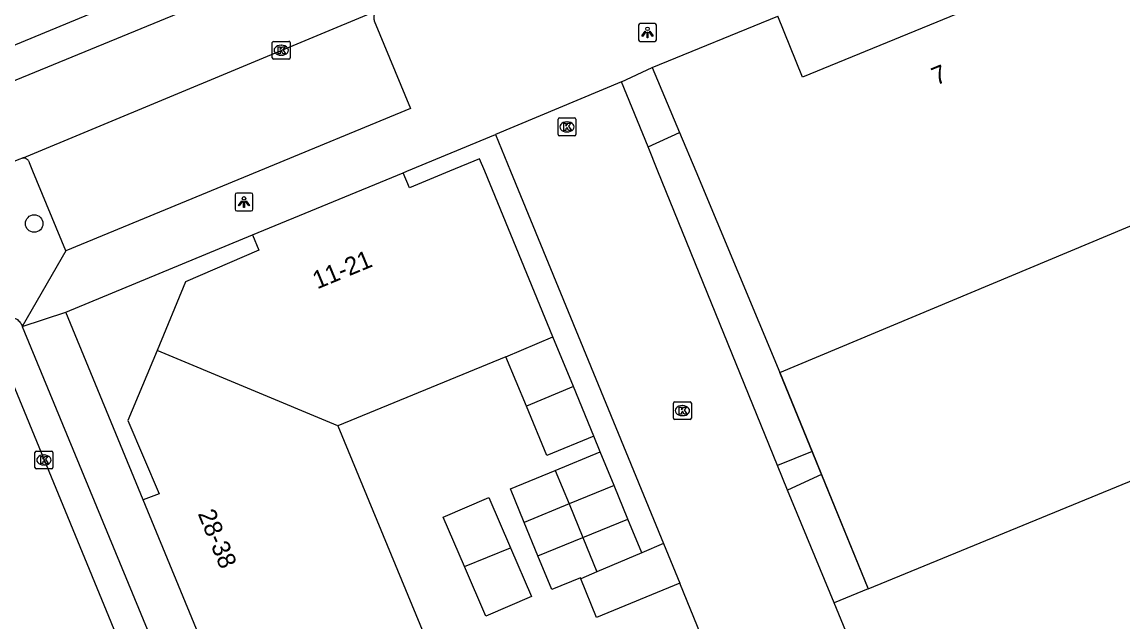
# Model space of a CAD drawing. Extents: x 160379 to 161131, y 383940 to 384849.
# Drawn here: x 161010.2 to 161071.7, y 384224.8 to 384258.3 of the extents above; entities that cross this region are included whole.
import ezdxf

# ---------------------------------------------------------------- set-up
doc = ezdxf.new("R2010")
doc.units = 0
for name, color, linetype in [('IMGEO_Boom', 7, 'Continuous'), ('IMGEO_Groenvoorziening', 7, 'Continuous'), ('IMGEO_Hek', 7, 'Continuous'), ('IMGEO_Kolk', 7, 'Continuous'), ('IMGEO_Lichtpunt', 7, 'Continuous'), ('IMGEO_Pand', 7, 'Continuous'), ('IMGEO_Pand_nummerreeks', 7, 'Continuous'), ('IMGEO_Rijbaan_lokaal_open', 7, 'Continuous'), ('IMGEO_Voetpad_open', 7, 'Continuous')]:
    doc.layers.add(name, color=color, linetype=linetype)

msp = doc.modelspace()

# ---------------------------------------------------------------- linework, layer by layer
at = {"layer": 'IMGEO_Boom'}
msp.add_circle((161010.874, 384247.073), 0.489, dxfattribs=at)
at = {"layer": 'IMGEO_Groenvoorziening'}
for points in [[(161045.174, 384251.358), (161046.935, 384252.153)], [(161052.543, 384238.746), (161054.343, 384234.339)], [(161042.503, 384234.316), (161042.143, 384235.189)], [(161054.866, 384233.057), (161057.474, 384226.671)]]:
    msp.add_lwpolyline(points, dxfattribs=at)
at = {"layer": 'IMGEO_Hek'}
msp.add_lwpolyline([(161057.47, 384226.682), (161052.543, 384238.746)], dxfattribs=at)
at = {"layer": 'IMGEO_Kolk'}
for p, q in [((161024.178, 384256.327), (161024.178, 384257.179)), ((161024.253, 384257.253), (161025.105, 384257.253)), ((161024.666, 384257.033), (161024.691, 384257.033)), ((161025.179, 384257.179), (161025.179, 384256.327)), ((161025.105, 384256.253), (161024.253, 384256.253)), ((161024.689, 384256.473), (161024.664, 384256.473)), ((161040.143, 384252.047), (161040.143, 384252.899)), ((161040.218, 384252.973), (161041.07, 384252.973)), ((161040.631, 384252.753), (161040.656, 384252.753)), ((161041.144, 384252.899), (161041.144, 384252.047)), ((161041.07, 384251.973), (161040.218, 384251.973)), ((161040.654, 384252.193), (161040.629, 384252.193)), ((161046.592, 384236.196), (161046.592, 384237.048)), ((161046.667, 384237.122), (161047.519, 384237.122)), ((161047.593, 384237.048), (161047.593, 384236.196)), ((161047.08, 384236.902), (161047.105, 384236.902)), ((161047.519, 384236.122), (161046.667, 384236.122)), ((161047.103, 384236.342), (161047.078, 384236.342)), ((161010.916, 384233.44), (161010.916, 384234.292)), ((161010.991, 384234.366), (161011.843, 384234.366)), ((161011.404, 384234.146), (161011.429, 384234.146)), ((161011.917, 384234.292), (161011.917, 384233.44)), ((161011.843, 384233.366), (161010.991, 384233.366)), ((161011.427, 384233.586), (161011.402, 384233.586))]:
    msp.add_line(p, q, dxfattribs=at)
for points in [[(161024.178, 384256.327), (161024.178, 384257.179)], [(161024.253, 384257.253), (161025.105, 384257.253)], [(161024.499, 384256.953), (161024.622, 384256.953), (161024.622, 384256.802), (161024.752, 384256.953), (161024.916, 384256.953), (161024.77, 384256.802), (161024.923, 384256.553), (161024.771, 384256.553), (161024.686, 384256.717), (161024.622, 384256.65), (161024.622, 384256.553), (161024.499, 384256.553), (161024.499, 384256.953)], [(161025.179, 384257.179), (161025.179, 384256.327)], [(161025.105, 384256.253), (161024.253, 384256.253)], [(161040.143, 384252.047), (161040.143, 384252.899)], [(161040.218, 384252.973), (161041.07, 384252.973)], [(161040.464, 384252.673), (161040.587, 384252.673), (161040.587, 384252.522), (161040.717, 384252.673), (161040.881, 384252.673), (161040.735, 384252.522), (161040.888, 384252.273), (161040.736, 384252.273), (161040.651, 384252.437), (161040.587, 384252.37), (161040.587, 384252.273), (161040.464, 384252.273), (161040.464, 384252.673)], [(161041.144, 384252.899), (161041.144, 384252.047)], [(161041.07, 384251.973), (161040.218, 384251.973)], [(161046.592, 384236.196), (161046.592, 384237.048)], [(161046.667, 384237.122), (161047.519, 384237.122)], [(161047.593, 384237.048), (161047.593, 384236.196)], [(161046.913, 384236.822), (161047.036, 384236.822), (161047.036, 384236.671), (161047.166, 384236.822), (161047.33, 384236.822), (161047.184, 384236.671), (161047.337, 384236.422), (161047.185, 384236.422), (161047.1, 384236.586), (161047.036, 384236.519), (161047.036, 384236.422), (161046.913, 384236.422), (161046.913, 384236.822)], [(161047.519, 384236.122), (161046.667, 384236.122)], [(161010.916, 384233.44), (161010.916, 384234.292)], [(161010.991, 384234.366), (161011.843, 384234.366)], [(161011.237, 384234.066), (161011.36, 384234.066), (161011.36, 384233.915), (161011.49, 384234.066), (161011.654, 384234.066), (161011.508, 384233.915), (161011.661, 384233.666), (161011.509, 384233.666), (161011.424, 384233.83), (161011.36, 384233.763), (161011.36, 384233.666), (161011.237, 384233.666), (161011.237, 384234.066)], [(161011.917, 384234.292), (161011.917, 384233.44)], [(161011.843, 384233.366), (161010.991, 384233.366)]]:
    msp.add_lwpolyline(points, dxfattribs=at)
for centre, start, end in [((161024.255, 384257.177), 91.55205, 178.44795), ((161024.255, 384257.177), 91.55205, 178.44795), ((161025.103, 384257.177), 1.55205, 88.44795), ((161025.103, 384257.177), 1.55205, 88.44795), ((161024.255, 384256.329), 181.55205, 268.44795), ((161024.255, 384256.329), 181.55205, 268.44795), ((161025.103, 384256.329), 271.55205, 358.44795), ((161025.103, 384256.329), 271.55205, 358.44795), ((161040.22, 384252.897), 91.55205, 178.44795), ((161040.22, 384252.897), 91.55205, 178.44795), ((161041.068, 384252.897), 1.55205, 88.44795), ((161041.068, 384252.897), 1.55205, 88.44795), ((161040.22, 384252.049), 181.55205, 268.44795), ((161040.22, 384252.049), 181.55205, 268.44795), ((161041.068, 384252.049), 271.55205, 358.44795), ((161041.068, 384252.049), 271.55205, 358.44795), ((161046.669, 384237.046), 91.55205, 178.44795), ((161046.669, 384237.046), 91.55205, 178.44795), ((161047.517, 384237.046), 1.55205, 88.44795), ((161047.517, 384237.046), 1.55205, 88.44795), ((161046.669, 384236.198), 181.55205, 268.44795), ((161046.669, 384236.198), 181.55205, 268.44795), ((161047.517, 384236.198), 271.55205, 358.44795), ((161047.517, 384236.198), 271.55205, 358.44795), ((161010.993, 384234.29), 91.55205, 178.44795), ((161010.993, 384234.29), 91.55205, 178.44795), ((161011.841, 384234.29), 1.55205, 88.44795), ((161011.841, 384234.29), 1.55205, 88.44795), ((161010.993, 384233.442), 181.55205, 268.44795), ((161010.993, 384233.442), 181.55205, 268.44795), ((161011.841, 384233.442), 271.55205, 358.44795), ((161011.841, 384233.442), 271.55205, 358.44795)]:
    msp.add_arc(centre, 0.0765, start, end, dxfattribs=at)
for centre, major_axis, ratio, start_param, end_param in [((161024.665, 384256.753), (-0.387, 0.002), 0.722429, 4.712389, 7.853982), ((161024.69, 384256.753), (-0.39, 0.002), 0.717154, 1.570796, 4.712389), ((161040.63, 384252.473), (-0.387, 0.002), 0.722429, 4.712389, 7.853982), ((161040.655, 384252.473), (-0.39, 0.002), 0.717154, 1.570796, 4.712389), ((161047.079, 384236.622), (-0.387, 0.002), 0.722429, 4.712389, 7.853982), ((161047.104, 384236.622), (-0.39, 0.002), 0.717154, 1.570796, 4.712389), ((161011.403, 384233.866), (-0.387, 0.002), 0.722429, 4.712389, 7.853982), ((161011.428, 384233.866), (-0.39, 0.002), 0.717154, 1.570796, 4.712389)]:
    msp.add_ellipse(centre, major_axis=major_axis, ratio=ratio, start_param=start_param, end_param=end_param, dxfattribs=at)
at = {"layer": 'IMGEO_Lichtpunt'}
for p, q in [((161044.642, 384258.152), (161044.642, 384257.345)), ((161044.642, 384258.152), (161044.642, 384257.345)), ((161045.544, 384258.247), (161044.736, 384258.247)), ((161045.544, 384258.247), (161044.736, 384258.247)), ((161045.638, 384257.345), (161045.638, 384258.152)), ((161045.638, 384257.345), (161045.638, 384258.152)), ((161044.736, 384257.251), (161045.544, 384257.251)), ((161044.736, 384257.251), (161045.544, 384257.251)), ((161022.1, 384248.684), (161022.1, 384247.877)), ((161022.1, 384248.684), (161022.1, 384247.877)), ((161023.002, 384248.779), (161022.194, 384248.779)), ((161023.002, 384248.779), (161022.194, 384248.779)), ((161023.096, 384247.877), (161023.096, 384248.684)), ((161023.096, 384247.877), (161023.096, 384248.684)), ((161022.194, 384247.783), (161023.002, 384247.783)), ((161022.194, 384247.783), (161023.002, 384247.783))]:
    msp.add_line(p, q, dxfattribs=at)
for points in [[(161045.016, 384257.816), (161045.055, 384257.788), (161044.867, 384257.526), (161044.829, 384257.553), (161045.016, 384257.816)], [(161045.118, 384257.768), (161045.165, 384257.768), (161045.165, 384257.446), (161045.118, 384257.446), (161045.118, 384257.768)], [(161045.228, 384257.788), (161045.266, 384257.815), (161045.453, 384257.553), (161045.414, 384257.525), (161045.228, 384257.788)], [(161022.474, 384248.348), (161022.513, 384248.32), (161022.325, 384248.058), (161022.287, 384248.085), (161022.474, 384248.348)], [(161022.576, 384248.3), (161022.623, 384248.3), (161022.623, 384247.978), (161022.576, 384247.978), (161022.576, 384248.3)], [(161022.686, 384248.32), (161022.724, 384248.347), (161022.911, 384248.085), (161022.872, 384248.057), (161022.686, 384248.32)]]:
    msp.add_lwpolyline(points, dxfattribs=at)
for centre in [(161045.141, 384257.95), (161022.599, 384248.482)]:
    msp.add_circle(centre, 0.0994, dxfattribs=at)
for centre, start, end in [((161044.736, 384258.152), 90, 180), ((161044.736, 384258.152), 90, 180), ((161045.544, 384258.152), 0, 90), ((161045.544, 384258.152), 0, 90), ((161044.736, 384257.345), 180, 270), ((161044.736, 384257.345), 180, 270), ((161045.544, 384257.345), 270, 0), ((161045.544, 384257.345), 270, 360), ((161022.194, 384248.684), 90, 180), ((161022.194, 384248.684), 90, 180), ((161023.002, 384248.684), 0, 90), ((161023.002, 384248.684), 0, 90), ((161022.194, 384247.877), 180, 270), ((161022.194, 384247.877), 180, 270), ((161023.002, 384247.877), 270, 0), ((161023.002, 384247.877), 270, 360)]:
    msp.add_arc(centre, 0.0946, start, end, dxfattribs=at)
at = {"layer": 'IMGEO_Pand'}
for points in [[(161065.409, 384263.914), (161066.768, 384260.583), (161053.802, 384255.26), (161052.424, 384258.656)], [(161045.41, 384255.798), (161052.424, 384258.656)], [(161052.543, 384238.746), (161076.199, 384248.638), (161075.626, 384250), (161073.438, 384255.204), (161076.73, 384256.587), (161076.649, 384256.781)], [(161045.41, 384255.798), (161046.935, 384252.153)], [(161046.935, 384252.153), (161047.835, 384250), (161052.543, 384238.746)], [(161039.857, 384240.748), (161036.05, 384250), (161035.764, 384250.694), (161034.085, 384250), (161031.844, 384249.074), (161031.496, 384249.915)], [(161023.076, 384246.435), (161031.496, 384249.915)], [(161023.076, 384246.435), (161023.424, 384245.595), (161019.333, 384243.815), (161017.738, 384239.986)], [(161037.236, 384239.637), (161039.857, 384240.748)], [(161041, 384237.968), (161039.857, 384240.748)], [(161017.738, 384239.986), (161016.11, 384236.078), (161017.864, 384231.976), (161016.957, 384231.647)], [(161027.847, 384235.775), (161017.738, 384239.986)], [(161037.236, 384239.637), (161027.847, 384235.775)], [(161038.373, 384236.873), (161037.236, 384239.637)], [(161057.474, 384226.671), (161086.261, 384238.484)], [(161041, 384237.968), (161038.373, 384236.873)], [(161042.143, 384235.189), (161041, 384237.968)], [(161042.143, 384235.189), (161039.51, 384234.109), (161038.373, 384236.873)], [(161027.847, 384235.775), (161032.783, 384223.835)], [(161039.991, 384233.286), (161042.503, 384234.316)], [(161043.274, 384232.44), (161042.503, 384234.316)], [(161038.251, 384230.38), (161037.479, 384232.255), (161039.991, 384233.286)], [(161039.991, 384233.286), (161040.761, 384231.409)], [(161043.274, 384232.44), (161040.761, 384231.409)], [(161044.046, 384230.565), (161043.274, 384232.44)], [(161020.418, 384223.235), (161016.957, 384231.647)], [(161034.919, 384227.908), (161033.73, 384230.669), (161036.278, 384231.767), (161037.487, 384228.961)], [(161040.761, 384231.409), (161038.251, 384230.38)], [(161040.761, 384231.409), (161041.53, 384229.533)], [(161039.022, 384228.504), (161038.251, 384230.38)], [(161041.53, 384229.533), (161044.046, 384230.565)], [(161044.818, 384228.688), (161044.046, 384230.565)], [(161039.022, 384228.504), (161041.53, 384229.533)], [(161041.53, 384229.533), (161042.316, 384227.619)], [(161046.046, 384229.192), (161044.818, 384228.688)], [(161046.046, 384229.192), (161046.949, 384226.979)], [(161037.487, 384228.961), (161038.657, 384226.245), (161036.109, 384225.147), (161034.919, 384227.908)], [(161034.919, 384227.908), (161037.487, 384228.961)], [(161041.413, 384227.233), (161041.392, 384227.283), (161039.794, 384226.628), (161039.022, 384228.504)], [(161044.818, 384228.688), (161042.316, 384227.619)], [(161042.316, 384227.619), (161041.413, 384227.233)], [(161046.949, 384226.979), (161042.301, 384225.073), (161041.413, 384227.233)], [(161057.474, 384226.671), (161055.573, 384225.891)], [(161064.484, 384206.503), (161060.482, 384213.957), (161055.573, 384225.891)]]:
    msp.add_lwpolyline(points, dxfattribs=at)
at = {"layer": 'IMGEO_Rijbaan_lokaal_open'}
for points in [[(160994.1, 384248.648), (161042.696, 384268.598), (161061.71, 384276.448), (161081.096, 384284.415)], [(161010.215, 384250.736), (161030.13, 384259.021)], [(161043.694, 384254.998), (161036.643, 384252.042)], [(161045.174, 384251.358), (161043.694, 384254.998)], [(161036.643, 384252.042), (161037.483, 384250), (161046.046, 384229.192)], [(161052.407, 384233.561), (161045.726, 384250), (161045.174, 384251.358)], [(161010.215, 384250.736), (161010.006, 384250.649), (161008.405, 384250), (161008.022, 384249.845)], [(161007.611, 384243.106), (161029.845, 384189.107)], [(161052.97, 384232.176), (161052.407, 384233.561)], [(161055.573, 384225.891), (161052.97, 384232.176)], [(161049.41, 384220.951), (161048.141, 384224.059), (161046.949, 384226.979)]]:
    msp.add_lwpolyline(points, dxfattribs=at)
at = {"layer": 'IMGEO_Voetpad_open'}
for points in [[(161052.671, 384274.752), (161019.797, 384261.173), (161015.314, 384259.321), (160993.424, 384250.278)], [(161030.13, 384259.021), (161030.09, 384258.999), (161030.052, 384258.973), (161030.017, 384258.943), (161029.984, 384258.911), (161029.954, 384258.876), (161029.928, 384258.839), (161029.905, 384258.799), (161029.885, 384258.757), (161029.87, 384258.714), (161029.858, 384258.67), (161029.851, 384258.624), (161029.847, 384258.578), (161029.848, 384258.533), (161029.852, 384258.487), (161029.861, 384258.442), (161029.876, 384258.391), (161031.902, 384253.51), (161023.418, 384250), (161012.64, 384245.541)], [(161043.694, 384254.998), (161045.41, 384255.798)], [(161031.496, 384249.915), (161031.702, 384250), (161036.643, 384252.042)], [(161012.64, 384245.541), (161010.805, 384250), (161010.617, 384250.458), (161010.606, 384250.49), (161010.593, 384250.522), (161010.577, 384250.552), (161010.558, 384250.58), (161010.537, 384250.607), (161010.513, 384250.632), (161010.487, 384250.654), (161010.46, 384250.674), (161010.43, 384250.692), (161010.4, 384250.707), (161010.368, 384250.719), (161010.335, 384250.728), (161010.301, 384250.734), (161010.267, 384250.737), (161010.233, 384250.737), (161010.215, 384250.736)], [(161012.644, 384242.124), (161023.076, 384246.435)], [(161012.64, 384245.541), (161010.208, 384241.327)], [(161007.611, 384243.106), (161007.682, 384242.963), (161007.766, 384242.826), (161007.861, 384242.698), (161007.968, 384242.578), (161008.084, 384242.469), (161008.21, 384242.37), (161008.345, 384242.283), (161008.486, 384242.208), (161008.634, 384242.147), (161008.729, 384242.115), (161009.657, 384241.835), (161009.686, 384241.827), (161009.751, 384241.806), (161009.814, 384241.779), (161009.874, 384241.746), (161009.931, 384241.709), (161009.985, 384241.666), (161010.034, 384241.619), (161010.079, 384241.567), (161010.119, 384241.512), (161010.154, 384241.453), (161010.184, 384241.391), (161010.208, 384241.327)], [(161010.208, 384241.327), (161012.644, 384242.124)], [(161016.957, 384231.647), (161012.644, 384242.124)], [(161010.208, 384241.327), (161030.452, 384192.307)], [(161054.343, 384234.339), (161052.407, 384233.561)], [(161054.343, 384234.339), (161054.866, 384233.057)], [(161054.866, 384233.057), (161052.97, 384232.176)]]:
    msp.add_lwpolyline(points, dxfattribs=at)

# ---------------------------------------------------------------- texts
at = {"layer": 'IMGEO_Pand_nummerreeks'}
for s, rotation, p in [('7', 22.32244, (161061.276, 384254.783)), ('11-21', 22.44958, (161026.687, 384243.394)), ('28-38', 292.36403, (161020, 384230.871))]:
    msp.add_text(s, height=1, rotation=rotation, dxfattribs=at).set_placement(p)

doc.saveas('drawing.dxf')
